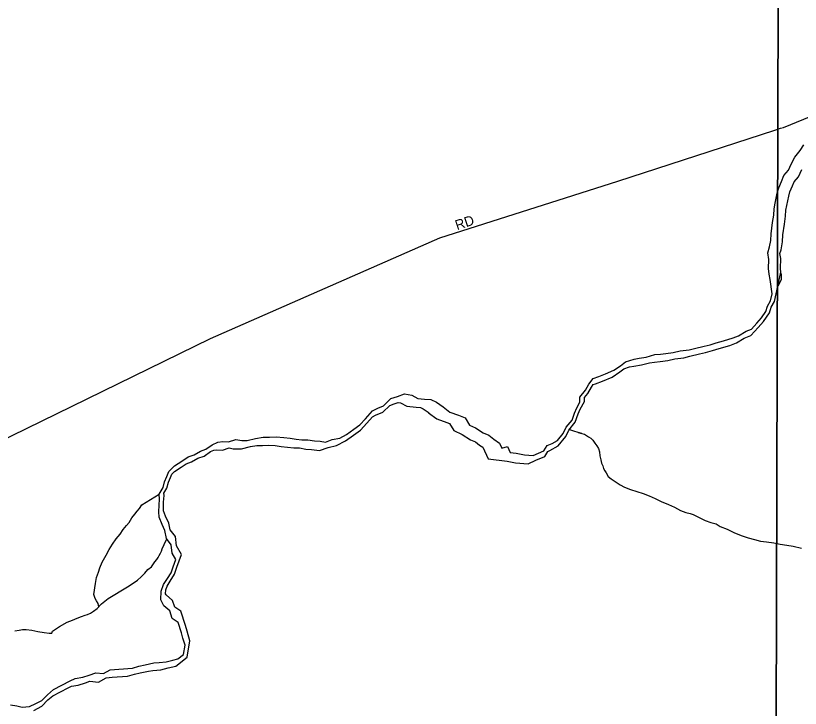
# Model space of a CAD drawing. Extents: x 2010165 to 2382125, y 1060529 to 1407316.
# Drawn here: x 2215864 to 2219834, y 1227023 to 1230526 of the extents above; entities that cross this region are included whole.
import ezdxf

# ---------------------------------------------------------------- set-up
doc = ezdxf.new("R2010")
doc.units = 0
for name, color, linetype in [('GM_X_City_Street', 7, 'Continuous'), ('GM_X_City_Street_Text', 7, 'Continuous'), ('GM_X_Corporation', 7, 'Continuous'), ('GM_X_Minor_River', 7, 'Continuous')]:
    doc.layers.add(name, color=color, linetype=linetype)

msp = doc.modelspace()

# ---------------------------------------------------------------- linework, layer by layer
at = {"layer": 'GM_X_City_Street'}
for points in [[(2219734.3, 1229956.2), (2219749.1, 1229961), (2219983, 1230055.6), (2220078.9, 1230110), (2220134, 1230167.9), (2220454.7, 1230333.7), (2220581.4, 1230391.1), (2220634.5, 1230411.7), (2220687.6, 1230424.7), (2220734.2, 1230432.3), (2220808.9, 1230434.4), (2221013.7, 1230440.9), (2221200.1, 1230446.4)], [(2212816.3, 1227774.5), (2212817.4, 1227774.3), (2212955.3, 1227752.1), (2213131.3, 1227724.3), (2213339.3, 1227694.7), (2213483.4, 1227682.9), (2213665.4, 1227667.2), (2213759.4, 1227669.3), (2213897.4, 1227669.6), (2214073.4, 1227673.9), (2214263.4, 1227718.4), (2214585.3, 1227787.2), (2214919.2, 1227932.2), (2215241, 1228107.3), (2216070.5, 1228512), (2216850.2, 1228892.6), (2218009.6, 1229402.1), (2218911.3, 1229688.6), (2219704.2, 1229946.4), (2219734.3, 1229956.2)]]:
    msp.add_lwpolyline(points, dxfattribs=at)
at = {"layer": 'GM_X_Corporation'}
for points in [[(2220716.4, 1222047.7), (2219698.9, 1222035.7), (2219731.4, 1234294), (2222466.5, 1234409.8)], [(2219731.4, 1234294), (2219698.9, 1222035.7)]]:
    msp.add_lwpolyline(points, dxfattribs=at)
at = {"layer": 'GM_X_Minor_River'}
for points in [[(2219682, 1229191.2), (2219675.4, 1229218.4), (2219673.2, 1229246.4), (2219674.9, 1229292.5), (2219668.7, 1229326.6), (2219678.5, 1229356.7), (2219684.3, 1229388.8), (2219686.1, 1229422.9), (2219693.7, 1229479), (2219699.5, 1229517.1), (2219701.2, 1229549.2), (2219707.1, 1229577.3), (2219716.7, 1229627.5), (2219724.6, 1229655.6), (2219738.4, 1229687.7), (2219750.2, 1229717.8), (2219774, 1229744), (2219787.8, 1229774.2), (2219805.6, 1229810.3), (2219833.3, 1229844.6), (2219851.2, 1229872.7)], [(2219719.7, 1229158.5), (2219734.9, 1229227.8), (2219733.3, 1229247.7), (2219735.1, 1229296.9), (2219730.5, 1229322.4), (2219736.8, 1229342), (2219744, 1229381.9), (2219745.9, 1229417.3), (2219753.1, 1229470.5), (2219759.2, 1229511), (2219760.9, 1229541.4), (2219765.9, 1229565.5), (2219775.2, 1229613.7), (2219781.3, 1229635.6), (2219793.9, 1229664.9), (2219802, 1229685.6), (2219824.7, 1229710.5), (2219842, 1229748.4)], [(2219736.3, 1229221.8), (2219737.5, 1229189.6), (2219719.7, 1229158.5)], [(2218026.9, 1228546.9), (2218061.1, 1228521), (2218105.2, 1228505.2), (2218137.3, 1228491.4), (2218159.5, 1228455.4), (2218189.6, 1228441.6), (2218229.7, 1228415.8), (2218257.8, 1228403.9), (2218283.9, 1228384), (2218312.1, 1228364.1), (2218324.2, 1228338.1), (2218352.2, 1228346.3), (2218366.4, 1228316.3), (2218396.4, 1228312.5), (2218438.5, 1228304.7), (2218482.5, 1228300.9), (2218508.4, 1228313.1), (2218536.3, 1228325.3), (2218552.2, 1228351.4), (2218578.1, 1228361.6), (2218606, 1228377.8), (2218633.8, 1228412), (2218649.6, 1228444.2), (2218679.3, 1228480.4), (2218691.1, 1228514.6), (2218702.9, 1228542.7), (2218718.8, 1228570.8), (2218718.6, 1228596.9), (2218746.4, 1228631.1), (2218764.2, 1228661.3), (2218786, 1228691.4), (2218813.9, 1228701.6), (2218847.8, 1228713.8), (2218889.7, 1228732.1), (2218923.6, 1228754.4), (2218949.4, 1228774.6), (2218993.3, 1228788.8), (2219019.3, 1228793), (2219053.3, 1228799.2), (2219097.2, 1228811.5), (2219127.2, 1228813.6), (2219153.2, 1228817.8), (2219191.1, 1228822), (2219225.1, 1228830.2), (2219271, 1228836.5), (2219299, 1228842.6), (2219346.9, 1228854.9), (2219376.9, 1228861.1), (2219408.8, 1228871.3), (2219444.8, 1228881.6), (2219494.7, 1228895.9), (2219520.6, 1228906), (2219560.4, 1228930.3), (2219586.4, 1228940.5), (2219614.2, 1228970.7), (2219638, 1228996.9), (2219659.8, 1229029.1), (2219667.6, 1229057.2), (2219683.5, 1229083.3), (2219691.2, 1229119.4), (2219681.7, 1229192.2)], [(2217953.3, 1228517.7), (2217994.8, 1228486.3), (2218045.8, 1228468.1), (2218058.8, 1228462.4), (2218080.6, 1228427.2), (2218123.3, 1228407.5), (2218164.3, 1228381.2), (2218190.1, 1228370.2), (2218211.1, 1228354.3), (2218227.1, 1228342.9), (2218254.8, 1228284), (2218349.8, 1228271.8), (2218393.1, 1228263.8), (2218456.1, 1228258.4), (2218495.8, 1228277.1), (2218540.5, 1228296.6), (2218555.7, 1228321.7), (2218567, 1228326.1), (2218608.3, 1228350.1), (2218647.3, 1228398.1), (2218663.1, 1228430.1), (2218695.2, 1228469.3), (2218709.9, 1228511.8), (2218719.6, 1228534.9), (2218741.6, 1228574), (2218741.4, 1228594.4), (2218758.5, 1228615.4), (2218777.1, 1228647.1), (2218786.5, 1228660), (2218797, 1228663.9), (2218832.7, 1228676.7), (2218881.1, 1228697.8), (2218921.3, 1228724.2), (2218940.7, 1228739.4), (2218970.1, 1228749), (2218992.1, 1228752.5), (2219029.5, 1228759.3), (2219070.2, 1228770.7), (2219096.8, 1228772.6), (2219123.9, 1228776.9), (2219164.2, 1228781.4), (2219198.9, 1228789.8), (2219244.3, 1228796), (2219275.6, 1228802.9), (2219323.1, 1228815.1), (2219354.8, 1228821.7), (2219388.9, 1228832.5), (2219423.9, 1228842.5), (2219476.6, 1228857.6), (2219510.1, 1228870.7), (2219549.9, 1228895), (2219583.9, 1228908.3), (2219621.2, 1228948.8), (2219648, 1228978.3), (2219677.7, 1229022.2), (2219685.9, 1229051.8), (2219702.7, 1229079.5), (2219719.7, 1229158.5)], [(2215838.6, 1227039.5), (2215870.6, 1227035.7), (2215896.7, 1227027.8), (2215934.6, 1227032), (2215966.5, 1227046.2), (2215996.4, 1227062.4), (2216024.3, 1227090.7), (2216056.1, 1227116.9), (2216139.8, 1227161.4), (2216165.7, 1227173.6), (2216203.7, 1227179.8), (2216235.6, 1227190), (2216269.5, 1227202.3), (2216307.6, 1227198.5), (2216341.5, 1227216.7), (2216385.4, 1227221), (2216455.4, 1227225.4), (2216487.3, 1227235.6), (2216519.3, 1227241.8), (2216563.2, 1227252), (2216589.2, 1227254.2), (2216625.2, 1227258.4), (2216659.1, 1227266.6), (2216685.1, 1227272.7), (2216713, 1227294.9), (2216720.7, 1227341.1), (2216710.4, 1227377.1), (2216702.2, 1227405.1), (2216685.9, 1227457.1), (2216655.8, 1227477), (2216643.5, 1227515), (2216613.4, 1227540.9), (2216599.2, 1227570.9), (2216600.9, 1227615), (2216612.7, 1227649.1), (2216632.5, 1227679.3), (2216650.3, 1227707.4), (2216660.1, 1227737.6), (2216673.8, 1227775.7), (2216655.6, 1227807.7), (2216651.4, 1227849.7), (2216627.2, 1227881.7), (2216618.9, 1227921.7), (2216604.7, 1227951.7), (2216590.5, 1227989.7), (2216588.3, 1228015.7), (2216590.1, 1228049.8), (2216591.9, 1228079.9), (2216589.7, 1228105.9), (2216609.5, 1228140.1), (2216617.3, 1228168.2), (2216629.1, 1228194.3), (2216639, 1228220.4), (2216666.8, 1228248.6), (2216704.6, 1228272.9), (2216736.5, 1228295.1), (2216766.4, 1228305.3), (2216798.3, 1228323.5), (2216826.2, 1228333.7), (2216858.1, 1228355.9), (2216886, 1228368.1), (2216912, 1228372.3), (2216940, 1228370.4), (2216977.9, 1228382.6), (2217008, 1228376.8), (2217036, 1228377), (2217077.9, 1228387.2), (2217115.9, 1228393.5), (2217147.9, 1228393.6), (2217181.8, 1228395.8), (2217219.9, 1228392), (2217251.9, 1228388.2), (2217283.9, 1228384.4), (2217311.9, 1228380.5), (2217341.9, 1228380.7), (2217376, 1228374.9), (2217404, 1228373), (2217432, 1228369.2), (2217465.9, 1228381.4), (2217503.9, 1228389.6), (2217537.8, 1228407.8), (2217575.6, 1228434.1), (2217605.5, 1228456.3), (2217633.3, 1228486.6), (2217669, 1228526.8), (2217696.9, 1228541), (2217724.8, 1228553.2), (2217762.6, 1228589.5), (2217796.5, 1228599.7), (2217830.4, 1228613.9), (2217868.5, 1228606.1), (2217898.6, 1228590.3), (2217932.6, 1228586.4), (2217964.6, 1228584.6), (2217992.7, 1228570.8), (2218026.9, 1228546.9)], [(2215955.8, 1227011), (2215995.6, 1227032.6), (2216027.5, 1227065), (2216052.3, 1227085.4), (2216129.3, 1227126.4), (2216146.3, 1227134.4), (2216180.4, 1227140), (2216217.6, 1227151.9), (2216239.8, 1227159.9), (2216282.5, 1227155.6), (2216321.9, 1227176.8), (2216352.9, 1227179.8), (2216429.3, 1227184.6), (2216464.9, 1227196), (2216494.5, 1227201.7), (2216535.3, 1227211.2), (2216557.9, 1227213.1), (2216598.4, 1227217.8), (2216635.8, 1227226.9), (2216674.7, 1227236.1), (2216731.1, 1227281), (2216744.8, 1227363.2), (2216730.8, 1227412.4), (2216722.4, 1227441.2), (2216699.5, 1227514.2), (2216669.1, 1227534.2), (2216658.1, 1227568.2), (2216624.8, 1227596.8), (2216622.4, 1227601.9), (2216623.2, 1227622.5), (2216629.6, 1227641.1), (2216645.6, 1227665.4), (2216667.7, 1227700.4), (2216679.6, 1227736.8), (2216702.4, 1227800.1), (2216676.8, 1227845.1), (2216672.1, 1227891.3), (2216645.9, 1227925.8), (2216638.9, 1227959.6), (2216622.7, 1227993.8), (2216612.3, 1228021.6), (2216611.1, 1228035.3), (2216612.7, 1228065.1), (2216614.7, 1228099.3), (2216613.8, 1228110.8), (2216627.9, 1228135.3), (2216636.6, 1228166.3), (2216647.3, 1228190), (2216653.3, 1228206), (2216667.5, 1228220.4), (2216700.7, 1228241.7), (2216726.5, 1228259.7), (2216753.9, 1228269), (2216786.3, 1228287.6), (2216816.8, 1228298.7), (2216850.2, 1228322), (2216865.7, 1228328.7), (2216877.5, 1228330.6), (2216910.2, 1228328.4), (2216944.3, 1228339.5), (2216965, 1228335.4), (2217006, 1228335.6), (2217052.6, 1228347), (2217083.6, 1228352.1), (2217112.6, 1228352.3), (2217143.5, 1228354.3), (2217176, 1228351), (2217207.4, 1228347.3), (2217238.9, 1228343.5), (2217270.7, 1228339.2), (2217299.7, 1228339.3), (2217331.6, 1228333.9), (2217360.6, 1228331.9), (2217401.2, 1228326.4), (2217445.2, 1228342.3), (2217487.5, 1228351.4), (2217531.9, 1228375.3), (2217573.3, 1228404.1), (2217608.5, 1228430.2), (2217640.5, 1228465), (2217669, 1228497.2), (2217685.2, 1228505.4), (2217721.4, 1228521.2), (2217756.4, 1228554.8), (2217779.5, 1228561.8), (2217799.2, 1228570.1), (2217810.8, 1228567.7), (2217843.3, 1228550.5), (2217890.3, 1228545.3), (2217911.7, 1228544.1), (2217924.8, 1228537.6), (2217955.2, 1228516.4)], [(2218665.2, 1228432.8), (2218728.1, 1228412.6), (2218710, 1228418.4), (2218728.1, 1228412.6), (2218742.2, 1228408.8), (2218752.3, 1228402.9), (2218762.4, 1228395), (2218774.5, 1228389.1), (2218784.6, 1228379.2), (2218794.9, 1228363.3), (2218805.1, 1228349.4), (2218813.2, 1228337.4), (2218817.5, 1228319.4), (2218819.8, 1228299.4), (2218824, 1228279.3), (2218828.2, 1228263.3), (2218834.4, 1228249.3), (2218838.6, 1228235.3), (2218844.8, 1228223.4), (2218850.9, 1228213.4), (2218861.2, 1228195.5), (2218877.4, 1228183.6), (2218921.9, 1228152.1), (2218944, 1228140.3), (2218974.3, 1228128.6), (2219006.4, 1228119), (2219038.6, 1228109.4), (2219068.8, 1228097.7), (2219099.1, 1228084.1), (2219129.3, 1228068.4), (2219167.6, 1228052.8), (2219197.8, 1228039.1), (2219228.1, 1228023.4), (2219254.3, 1228013.7), (2219276.4, 1228008), (2219292.5, 1228002.2), (2219308.6, 1227994.4), (2219328.8, 1227984.6), (2219353, 1227972.8), (2219381.2, 1227963.2), (2219407.3, 1227955.5), (2219427.5, 1227941.6), (2219463.8, 1227928.1), (2219498, 1227912.4), (2219534.3, 1227896.8), (2219570.5, 1227885.2), (2219602.7, 1227875.6), (2219632.9, 1227868), (2219663, 1227864.3), (2219699.1, 1227858.8), (2219731.2, 1227853.2), (2219765.4, 1227847.6), (2219797.5, 1227842), (2219839.7, 1227832.5)], [(2216284.7, 1227535.9), (2216280.7, 1227552.1), (2216272.5, 1227566), (2216266.4, 1227578), (2216262.2, 1227588), (2216260.1, 1227598), (2216267.4, 1227654.3), (2216273, 1227684.5), (2216282.7, 1227710.8), (2216290.4, 1227732.9), (2216302, 1227761.2), (2216321.6, 1227797.6), (2216337.3, 1227825.9), (2216353, 1227852.2), (2216372.6, 1227880.6), (2216392.4, 1227902.9), (2216408.1, 1227927.2), (2216423.9, 1227947.5), (2216437.7, 1227961.7), (2216451.4, 1227986), (2216467.2, 1228004.3), (2216479, 1228020.5), (2216490.9, 1228032.7), (2216502.7, 1228050.9), (2216589.8, 1228105.1)], [(2215859.7, 1227414.2), (2215881.7, 1227418.5), (2215897.7, 1227420.7), (2215917.7, 1227420.9), (2215945.9, 1227417.3), (2215976, 1227411.6), (2216008.1, 1227406), (2216034.2, 1227402.3), (2216046.2, 1227402.5), (2216050.1, 1227412.6), (2216085.9, 1227437.1), (2216123.7, 1227457.7), (2216151.6, 1227468.1), (2216175.5, 1227478.4), (2216197.4, 1227486.8), (2216215.4, 1227493), (2216227.3, 1227497.2), (2216243.3, 1227503.4), (2216257.2, 1227513.6), (2216277, 1227527.9), (2216298.8, 1227550.3), (2216332.5, 1227578.8), (2216429.9, 1227636.3), (2216457.7, 1227654.8), (2216479.6, 1227671.1), (2216499.4, 1227687.4), (2216517.2, 1227705.7), (2216533, 1227724), (2216550.8, 1227738.3), (2216558.7, 1227748.4), (2216568.5, 1227762.6), (2216578.4, 1227774.8), (2216584.3, 1227784.9), (2216590.1, 1227795), (2216596, 1227807.1), (2216601.9, 1227817.2), (2216605.7, 1227829.3), (2216615.5, 1227851.5), (2216628.9, 1227879.3)]]:
    msp.add_lwpolyline(points, dxfattribs=at)

# ---------------------------------------------------------------- texts
at = {"layer": 'GM_X_City_Street_Text'}
msp.add_text('RD', height=50, rotation=18.4349, dxfattribs=at).set_placement((2218097.2, 1229440.5))

doc.saveas('drawing.dxf')
